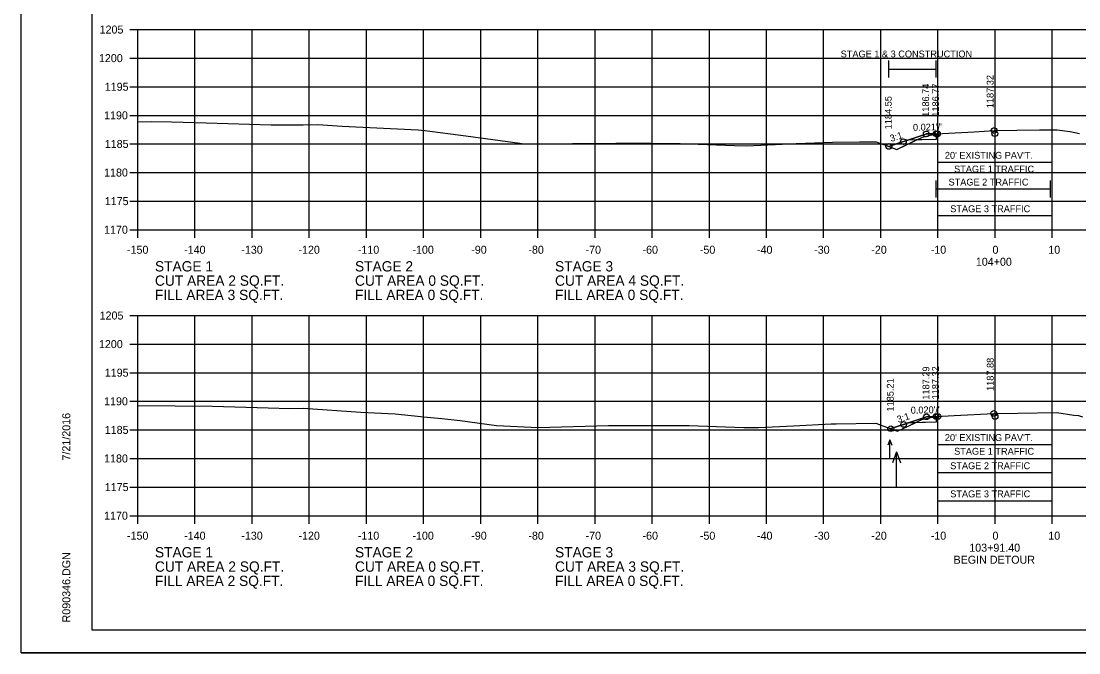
# Model space of a CAD drawing. Extents: x 1368971 to 1374497, y 378717 to 381839.
# Drawn here: x 1370882.3 to 1371067.4, y 378717.1 to 378827.5 of the extents above; entities that cross this region are included whole.
import ezdxf

# ---------------------------------------------------------------- set-up
doc = ezdxf.new("R2010")
doc.units = 0
for name, color, linetype in [('R_Axis', 7, 'Continuous'), ('R_Axis Annot', 7, 'Continuous'), ('R_Border', 7, 'Continuous'), ('R_Contours', 7, 'Continuous'), ('R_Detour', 7, 'Continuous'), ('R_Detour Annot', 7, 'Continuous'), ('R_Dimension', 7, 'Continuous'), ('R_Exist Surface', 7, 'Continuous'), ('R_Grid', 7, 'Continuous'), ('R_No Plot', 7, 'Continuous'), ('R_Water Annot', 7, 'Continuous'), ('R_Xsect Elev', 7, 'Continuous')]:
    doc.layers.add(name, color=color, linetype=linetype)

msp = doc.modelspace()

# ---------------------------------------------------------------- linework, layer by layer
at = {"layer": 'R_Axis'}
for p, q in [((1370901.31, 378826.06), (1370902.71, 378826.06)), ((1370902.71, 378791.06), (1370902.71, 378826.06)), ((1370901.31, 378821.06), (1370902.71, 378821.06)), ((1370901.31, 378816.06), (1370902.71, 378816.06)), ((1370901.31, 378811.06), (1370902.71, 378811.06)), ((1370901.31, 378806.06), (1370902.71, 378806.06)), ((1370901.31, 378801.06), (1370902.71, 378801.06)), ((1370901.31, 378796.06), (1370902.71, 378796.06)), ((1370901.31, 378791.06), (1370902.71, 378791.06)), ((1370902.71, 378791.06), (1371202.71, 378791.06)), ((1370902.71, 378789.66), (1370902.71, 378791.06)), ((1370912.71, 378789.66), (1370912.71, 378791.06)), ((1370922.71, 378789.66), (1370922.71, 378791.06)), ((1370932.71, 378789.66), (1370932.71, 378791.06)), ((1370942.71, 378789.66), (1370942.71, 378791.06)), ((1370952.71, 378789.66), (1370952.71, 378791.06)), ((1370962.71, 378789.66), (1370962.71, 378791.06)), ((1370972.71, 378789.66), (1370972.71, 378791.06)), ((1370982.71, 378789.66), (1370982.71, 378791.06)), ((1370992.71, 378789.66), (1370992.71, 378791.06)), ((1371002.71, 378789.66), (1371002.71, 378791.06)), ((1371012.71, 378789.66), (1371012.71, 378791.06)), ((1371022.71, 378789.66), (1371022.71, 378791.06)), ((1371032.71, 378789.66), (1371032.71, 378791.06)), ((1371042.71, 378789.66), (1371042.71, 378791.06)), ((1371052.71, 378789.66), (1371052.71, 378791.06)), ((1371062.71, 378789.66), (1371062.71, 378791.06)), ((1370901.31, 378776.06), (1370902.71, 378776.06)), ((1370902.71, 378741.06), (1370902.71, 378776.06)), ((1370901.31, 378771.06), (1370902.71, 378771.06)), ((1370901.31, 378766.06), (1370902.71, 378766.06)), ((1370901.31, 378761.06), (1370902.71, 378761.06)), ((1370901.31, 378756.06), (1370902.71, 378756.06)), ((1370901.31, 378751.06), (1370902.71, 378751.06)), ((1370901.31, 378746.06), (1370902.71, 378746.06)), ((1370901.31, 378741.06), (1370902.71, 378741.06)), ((1370902.71, 378741.06), (1371202.71, 378741.06)), ((1370902.71, 378739.66), (1370902.71, 378741.06)), ((1370912.71, 378739.66), (1370912.71, 378741.06)), ((1370922.71, 378739.66), (1370922.71, 378741.06)), ((1370932.71, 378739.66), (1370932.71, 378741.06)), ((1370942.71, 378739.66), (1370942.71, 378741.06)), ((1370952.71, 378739.66), (1370952.71, 378741.06)), ((1370962.71, 378739.66), (1370962.71, 378741.06)), ((1370972.71, 378739.66), (1370972.71, 378741.06)), ((1370982.71, 378739.66), (1370982.71, 378741.06)), ((1370992.71, 378739.66), (1370992.71, 378741.06)), ((1371002.71, 378739.66), (1371002.71, 378741.06)), ((1371012.71, 378739.66), (1371012.71, 378741.06)), ((1371022.71, 378739.66), (1371022.71, 378741.06)), ((1371032.71, 378739.66), (1371032.71, 378741.06)), ((1371042.71, 378739.66), (1371042.71, 378741.06)), ((1371052.71, 378739.66), (1371052.71, 378741.06)), ((1371062.71, 378739.66), (1371062.71, 378741.06))]:
    msp.add_line(p, q, dxfattribs=at)
at = {"layer": 'R_Border'}
for p, q in [((1370894.71, 378721.06), (1370894.71, 378926.52)), ((1370894.71, 378721.06), (1370894.71, 378721.06)), ((1371210.89, 378721.06), (1370894.71, 378721.06))]:
    msp.add_line(p, q, dxfattribs=at)
at = {"layer": 'R_Contours'}
for p, q in [((1371034.12, 378805.62), (1371035.54, 378805.06)), ((1371034.47, 378756.27), (1371035.64, 378755.84))]:
    msp.add_line(p, q, dxfattribs=at)
for points in [[(1371042.41, 378807.83), (1371042.3, 378807.83), (1371040.66, 378807.8), (1371040.43, 378807.72), (1371037.46, 378806.73), (1371037.39, 378806.71), (1371036.66, 378806.46), (1371034.39, 378805.71), (1371034.12, 378805.62)], [(1371035.54, 378805.06), (1371039, 378806.77), (1371039.98, 378807.24), (1371040.72, 378807.41), (1371042.41, 378807.83)], [(1371042.35, 378758.39), (1371040.71, 378758.35), (1371037.55, 378757.3), (1371037.52, 378757.29), (1371036.71, 378757.02), (1371034.49, 378756.28), (1371034.47, 378756.27)], [(1371035.64, 378755.84), (1371036.49, 378756.24), (1371039.9, 378757.88), (1371041.4, 378758.22), (1371042.35, 378758.38)], [(1371042.35, 378758.38), (1371042.35, 378758.39)], [(1371034.47, 378756.27), (1371034.47, 378756.27)]]:
    msp.add_lwpolyline(points, dxfattribs=at)
for points in [[(1371038.98, 378806.76), (1371039, 378806.77), (1371039.98, 378807.24), (1371040.72, 378807.41), (1371042.41, 378807.83), (1371042.41, 378806.83)], [(1371034.12, 378805.62), (1371035.54, 378805.06), (1371038.98, 378806.76), (1371037.46, 378806.73), (1371037.39, 378806.71), (1371036.66, 378806.46), (1371034.39, 378805.71)], [(1371034.47, 378756.27), (1371035.64, 378755.84), (1371036.49, 378756.24), (1371038.72, 378757.31), (1371037.52, 378757.29), (1371036.72, 378757.02), (1371036.71, 378757.02), (1371034.49, 378756.28)], [(1371038.72, 378757.31), (1371039.9, 378757.88), (1371041.4, 378758.22), (1371042.37, 378758.39), (1371042.37, 378757.39)]]:
    msp.add_lwpolyline(points, close=True, dxfattribs=at)
at = {"layer": 'R_Detour'}
for points in [[(1371034.12, 378805.62), (1371034.39, 378805.71), (1371036.66, 378806.46), (1371037.39, 378806.71), (1371037.46, 378806.73), (1371040.43, 378807.72), (1371040.66, 378807.8), (1371042.3, 378807.83), (1371042.41, 378807.83)], [(1371042.41, 378807.83), (1371042.41, 378806.83), (1371037.46, 378806.73)], [(1371034.47, 378756.27), (1371034.49, 378756.28), (1371036.71, 378757.02), (1371036.72, 378757.02), (1371037.52, 378757.29), (1371037.55, 378757.3), (1371040.71, 378758.35), (1371042.35, 378758.39), (1371042.37, 378758.39)], [(1371042.37, 378758.39), (1371042.37, 378757.39), (1371037.52, 378757.29)]]:
    msp.add_lwpolyline(points, dxfattribs=at)
at = {"layer": 'R_Dimension'}
for p, q in [((1371034.12, 378817.65), (1371034.12, 378820.65)), ((1371042.39, 378817.65), (1371042.39, 378820.65)), ((1371034.12, 378819.15), (1371042.39, 378819.15)), ((1371042.71, 378801.37), (1371042.71, 378804.37)), ((1371062.71, 378801.37), (1371062.71, 378804.37)), ((1371042.71, 378802.87), (1371062.71, 378802.87)), ((1371042.41, 378796.69), (1371042.41, 378799.69)), ((1371042.41, 378798.19), (1371062.41, 378798.19)), ((1371062.41, 378796.69), (1371062.41, 378799.69)), ((1371042.71, 378792.02), (1371042.71, 378795.02)), ((1371062.71, 378792.02), (1371062.71, 378795.02)), ((1371042.71, 378793.52), (1371062.71, 378793.52)), ((1371042.71, 378752.02), (1371042.71, 378755.02)), ((1371062.71, 378752.02), (1371062.71, 378755.02)), ((1371042.71, 378753.52), (1371062.71, 378753.52)), ((1371042.71, 378747.09), (1371042.71, 378750.09)), ((1371062.71, 378747.09), (1371062.71, 378750.09)), ((1371042.71, 378748.59), (1371062.71, 378748.59)), ((1371042.71, 378742.17), (1371042.71, 378745.17)), ((1371062.71, 378742.17), (1371062.71, 378745.17)), ((1371042.71, 378743.67), (1371062.71, 378743.67))]:
    msp.add_line(p, q, dxfattribs=at)
at = {"layer": 'R_Exist Surface'}
for points in [[(1370902.71, 378809.96), (1370903.45, 378809.95), (1370905.14, 378809.96), (1370908.62, 378809.92), (1370914.67, 378809.74), (1370926.02, 378809.41), (1370931.62, 378809.41), (1370934.22, 378809.46), (1370938.47, 378809.17), (1370951.75, 378808.53), (1370952.96, 378808.4), (1370960.12, 378807.5), (1370969.56, 378806.17), (1370970.26, 378806.08), (1370970.57, 378806.06), (1370971.11, 378806.08), (1370986.37, 378806.19), (1370992.47, 378806.2), (1370997.62, 378806.12), (1371007.14, 378805.77), (1371009.26, 378805.7), (1371017.9, 378806.13), (1371017.92, 378806.13), (1371017.97, 378806.13), (1371024.27, 378806.36), (1371029.01, 378806.41), (1371031.91, 378806.45), (1371033.66, 378805.8), (1371035.54, 378805.06), (1371039, 378806.77), (1371039.98, 378807.24), (1371040.72, 378807.41), (1371042.41, 378807.83), (1371049.06, 378808.2), (1371052.55, 378808.39), (1371060.5, 378808.5), (1371063.58, 378808.54), (1371065.85, 378808.21), (1371067.5, 378807.91)], [(1370902.71, 378760.35), (1370915.76, 378760.18), (1370925.52, 378759.9), (1370929.33, 378759.82), (1370931.66, 378759.86), (1370941.72, 378759.18), (1370947.72, 378758.89), (1370953.36, 378758.3), (1370955.88, 378758.04), (1370959.12, 378757.73), (1370965.49, 378756.83), (1370972.76, 378756.46), (1370985.09, 378756.85), (1370985.17, 378756.85), (1370985.3, 378756.85), (1370996.66, 378756.81), (1370999.2, 378756.82), (1371008.76, 378756.47), (1371011.3, 378756.49), (1371017.46, 378756.76), (1371024.03, 378757.12), (1371024.55, 378757.13), (1371024.93, 378757.14), (1371031.87, 378757.24), (1371034.02, 378756.44), (1371035.64, 378755.84), (1371036.49, 378756.24), (1371039.9, 378757.88), (1371041.4, 378758.22), (1371042.37, 378758.39), (1371045.55, 378758.56), (1371052.48, 378758.94), (1371056.68, 378759), (1371063.5, 378759.1), (1371066.49, 378758.66), (1371067.33, 378758.55), (1371067.98, 378758.37)]]:
    msp.add_lwpolyline(points, dxfattribs=at)
at = {"layer": 'R_Grid'}
for p, q in [((1370902.71, 378826.06), (1371202.71, 378826.06)), ((1370902.71, 378791.06), (1370902.71, 378826.06)), ((1370912.71, 378791.06), (1370912.71, 378826.06)), ((1370922.71, 378791.06), (1370922.71, 378826.06)), ((1370932.71, 378791.06), (1370932.71, 378826.06)), ((1370942.71, 378791.06), (1370942.71, 378826.06)), ((1370952.71, 378791.06), (1370952.71, 378826.06)), ((1370962.71, 378791.06), (1370962.71, 378826.06)), ((1370972.71, 378791.06), (1370972.71, 378826.06)), ((1370982.71, 378791.06), (1370982.71, 378826.06)), ((1370992.71, 378791.06), (1370992.71, 378826.06)), ((1371002.71, 378791.06), (1371002.71, 378826.06)), ((1371012.71, 378791.06), (1371012.71, 378826.06)), ((1371022.71, 378791.06), (1371022.71, 378826.06)), ((1371032.71, 378791.06), (1371032.71, 378826.06)), ((1371042.71, 378791.06), (1371042.71, 378826.06)), ((1371052.71, 378791.06), (1371052.71, 378826.06)), ((1371062.71, 378791.06), (1371062.71, 378826.06)), ((1370902.71, 378821.06), (1371202.71, 378821.06)), ((1370902.71, 378816.06), (1371202.71, 378816.06)), ((1370902.71, 378811.06), (1371202.71, 378811.06)), ((1370902.71, 378806.06), (1371202.71, 378806.06)), ((1370902.71, 378801.06), (1371202.71, 378801.06)), ((1370902.71, 378796.06), (1371202.71, 378796.06)), ((1370902.71, 378791.06), (1371202.71, 378791.06)), ((1370902.71, 378776.06), (1371202.71, 378776.06)), ((1370902.71, 378741.06), (1370902.71, 378776.06)), ((1370912.71, 378741.06), (1370912.71, 378776.06)), ((1370922.71, 378741.06), (1370922.71, 378776.06)), ((1370932.71, 378741.06), (1370932.71, 378776.06)), ((1370942.71, 378741.06), (1370942.71, 378776.06)), ((1370952.71, 378741.06), (1370952.71, 378776.06)), ((1370962.71, 378741.06), (1370962.71, 378776.06)), ((1370972.71, 378741.06), (1370972.71, 378776.06)), ((1370982.71, 378741.06), (1370982.71, 378776.06)), ((1370992.71, 378741.06), (1370992.71, 378776.06)), ((1371002.71, 378741.06), (1371002.71, 378776.06)), ((1371012.71, 378741.06), (1371012.71, 378776.06)), ((1371022.71, 378741.06), (1371022.71, 378776.06)), ((1371032.71, 378741.06), (1371032.71, 378776.06)), ((1371042.71, 378741.06), (1371042.71, 378776.06)), ((1371052.71, 378741.06), (1371052.71, 378776.06)), ((1371062.71, 378741.06), (1371062.71, 378776.06)), ((1370902.71, 378771.06), (1371202.71, 378771.06)), ((1370902.71, 378766.06), (1371202.71, 378766.06)), ((1370902.71, 378761.06), (1371202.71, 378761.06)), ((1370902.71, 378756.06), (1371202.71, 378756.06)), ((1370902.71, 378751.06), (1371202.71, 378751.06)), ((1370902.71, 378746.06), (1371202.71, 378746.06)), ((1370902.71, 378741.06), (1371202.71, 378741.06))]:
    msp.add_line(p, q, dxfattribs=at)
at = {"layer": 'R_No Plot'}
msp.add_line((1370882.31, 378717.08), (1371215.64, 378717.08), dxfattribs=at)
for points in [[(1370882.3, 378930.42), (1371215.64, 378930.42), (1371215.64, 378717.08), (1370882.3, 378717.08)], [(1371128.63, 378926.52), (1371128.63, 378916.64), (1371164.36, 378916.64), (1371164.36, 378913.72), (1371187.56, 378913.72), (1371187.56, 378889.39), (1371210.89, 378889.39), (1371210.89, 378721.06), (1370894.71, 378721.06), (1370894.71, 378926.52)]]:
    msp.add_lwpolyline(points, close=True, dxfattribs=at)
for centre in [(1371040.66, 378807.8), (1371040.66, 378807.8), (1371042.41, 378807.83), (1371042.41, 378807.83), (1371042.66, 378807.84), (1371042.66, 378807.84), (1371052.55, 378808.39), (1371052.66, 378807.85), (1371052.66, 378807.85), (1371034.12, 378805.62), (1371034.12, 378805.62), (1371036.66, 378806.46), (1371036.66, 378806.46), (1371052.48, 378758.94), (1371036.71, 378757.02), (1371036.71, 378757.02), (1371040.71, 378758.35), (1371040.71, 378758.35), (1371042.37, 378758.39), (1371042.37, 378758.39), (1371042.71, 378758.39), (1371042.71, 378758.39), (1371052.71, 378758.4), (1371052.71, 378758.4), (1371034.47, 378756.27), (1371034.47, 378756.27)]:
    msp.add_circle(centre, 0.5, dxfattribs=at)
at = {"layer": 'R_Water Annot'}
for p, q in [((1371034.28, 378754.33), (1371033.93, 378753.37)), ((1371034.28, 378751.19), (1371034.28, 378754.33)), ((1371034.28, 378754.33), (1371034.63, 378753.37)), ((1371035.44, 378752.23), (1371034.74, 378750.31)), ((1371035.44, 378745.95), (1371035.44, 378752.23)), ((1371035.44, 378752.23), (1371036.14, 378750.31))]:
    msp.add_line(p, q, dxfattribs=at)

# ---------------------------------------------------------------- texts
at = {"layer": 'R_Axis'}
for p in [(1370902.71, 378791.06), (1370902.71, 378741.06)]:
    msp.add_text('-', height=0.0001, dxfattribs=at).set_placement(p)
at = {"layer": 'R_Axis Annot'}
for s, height, p in [('1205', 1.4, (1370896.03, 378825.36)), ('1200', 1.4, (1370895.91, 378820.36)), ('1195', 1.4, (1370896.93, 378815.36)), ('1190', 1.4, (1370896.81, 378810.36)), ('1185', 1.4, (1370896.93, 378805.36)), ('1180', 1.4, (1370896.81, 378800.36)), ('1175', 1.4, (1370896.93, 378795.36)), ('1170', 1.4, (1370896.81, 378790.36)), ('-150', 1.4, (1370900.82, 378786.86)), ('-140', 1.4, (1370910.82, 378786.86)), ('-130', 1.4, (1370920.82, 378786.86)), ('-120', 1.4, (1370930.82, 378786.86)), ('-110', 1.4, (1370941.21, 378786.86)), ('-100', 1.4, (1370950.76, 378786.86)), ('-90', 1.4, (1370961.05, 378786.86)), ('-80', 1.4, (1370971.05, 378786.86)), ('-70', 1.4, (1370981.05, 378786.86)), ('-60', 1.4, (1370991.02, 378786.86)), ('-50', 1.4, (1371001.05, 378786.86)), ('-40', 1.4, (1371011.05, 378786.86)), ('-30', 1.4, (1371021.05, 378786.86)), ('-20', 1.4, (1371031.05, 378786.86)), ('-10', 1.4, (1371041.45, 378786.86)), ('0', 1.4, (1371052.25, 378786.86)), ('10', 1.4, (1371062.02, 378786.86)), ('STAGE 1', 1.8, (1370905.71, 378783.76)), ('STAGE 2', 1.8, (1370940.71, 378783.76)), ('STAGE 3', 1.8, (1370975.71, 378783.76)), ('104+00', 1.4, (1371049.34, 378784.76)), ('CUT AREA 2 SQ.FT.', 1.8, (1370905.71, 378781.26)), ('CUT AREA 0 SQ.FT.', 1.8, (1370940.71, 378781.26)), ('CUT AREA 4 SQ.FT.', 1.8, (1370975.71, 378781.26)), ('FILL AREA 3 SQ.FT.', 1.8, (1370905.71, 378778.76)), ('FILL AREA 0 SQ.FT.', 1.8, (1370940.71, 378778.76)), ('FILL AREA 0 SQ.FT.', 1.8, (1370975.71, 378778.76)), ('1205', 1.4, (1370896.03, 378775.36)), ('1200', 1.4, (1370895.91, 378770.36)), ('1195', 1.4, (1370896.93, 378765.36)), ('1190', 1.4, (1370896.81, 378760.36)), ('1185', 1.4, (1370896.93, 378755.36)), ('1180', 1.4, (1370896.81, 378750.36)), ('1175', 1.4, (1370896.93, 378745.36)), ('1170', 1.4, (1370896.81, 378740.36)), ('-150', 1.4, (1370900.82, 378736.86)), ('-140', 1.4, (1370910.82, 378736.86)), ('-130', 1.4, (1370920.82, 378736.86)), ('-120', 1.4, (1370930.82, 378736.86)), ('-110', 1.4, (1370941.21, 378736.86)), ('-100', 1.4, (1370950.76, 378736.86)), ('-90', 1.4, (1370961.05, 378736.86)), ('-80', 1.4, (1370971.05, 378736.86)), ('-70', 1.4, (1370981.05, 378736.86)), ('-60', 1.4, (1370991.02, 378736.86)), ('-50', 1.4, (1371001.05, 378736.86)), ('-40', 1.4, (1371011.05, 378736.86)), ('-30', 1.4, (1371021.05, 378736.86)), ('-20', 1.4, (1371031.05, 378736.86)), ('-10', 1.4, (1371041.45, 378736.86)), ('0', 1.4, (1371052.25, 378736.86)), ('10', 1.4, (1371062.02, 378736.86)), ('STAGE 1', 1.8, (1370905.71, 378733.76)), ('STAGE 2', 1.8, (1370940.71, 378733.76)), ('STAGE 3', 1.8, (1370975.71, 378733.76)), ('103+91.40', 1.4, (1371048.19, 378734.76)), ('BEGIN DETOUR', 1.4, (1371045.44, 378732.66)), ('CUT AREA 2 SQ.FT.', 1.8, (1370905.71, 378731.26)), ('CUT AREA 0 SQ.FT.', 1.8, (1370940.71, 378731.26)), ('CUT AREA 3 SQ.FT.', 1.8, (1370975.71, 378731.26)), ('FILL AREA 2 SQ.FT.', 1.8, (1370905.71, 378728.76)), ('FILL AREA 0 SQ.FT.', 1.8, (1370940.71, 378728.76)), ('FILL AREA 0 SQ.FT.', 1.8, (1370975.71, 378728.76))]:
    msp.add_text(s, height=height, dxfattribs=at).set_placement(p)
at = {"layer": 'R_Border'}
for s, p in [('7/21/2016', (1370890.9, 378750.7)), ('R090346.DGN', (1370890.9, 378722.39))]:
    msp.add_text(s, height=1.4, rotation=90, dxfattribs=at).set_placement(p)
at = {"layer": 'R_Detour Annot'}
for s, rotation, p in [('1186.74', 90, (1371041.16, 378810.8)), ('1186.77', 90, (1371042.91, 378810.83)), ('1184.55', 90, (1371034.62, 378808.62)), ("0.021'/'", 1.1907, (1371038.35, 378808.35)), ('3:1', 18.4734, (1371034.53, 378806.4)), ('1187.29', 90, (1371041.21, 378761.35)), ('1187.32', 90, (1371042.87, 378761.39)), ('1185.21', 90, (1371034.97, 378759.27)), ("0.020'/'", 1.1458, (1371037.96, 378758.9)), ('3:1', 18.4338, (1371035.76, 378757.27))]:
    msp.add_text(s, height=1.2, rotation=rotation, dxfattribs=at).set_placement(p)
at = {"layer": 'R_Dimension'}
for s, p in [('STAGE 1 & 3 CONSTRUCTION', (1371025.69, 378821.19)), ("20' EXISTING PAV'T.", (1371043.92, 378803.47)), ('STAGE 1 TRAFFIC', (1371045.54, 378801.07)), ('STAGE 2 TRAFFIC', (1371044.56, 378798.79)), ('STAGE 3 TRAFFIC', (1371044.86, 378794.12)), ("20' EXISTING PAV'T.", (1371043.92, 378754.12)), ('STAGE 1 TRAFFIC', (1371045.54, 378751.72)), ('STAGE 2 TRAFFIC', (1371044.86, 378749.19)), ('STAGE 3 TRAFFIC', (1371044.86, 378744.27))]:
    msp.add_text(s, height=1.2, dxfattribs=at).set_placement(p)
at = {"layer": 'R_Xsect Elev'}
for s, p in [('1187.32', (1371052.44, 378812.31)), ('1187.88', (1371052.46, 378762.87))]:
    msp.add_text(s, height=1.2, rotation=90, dxfattribs=at).set_placement(p)

doc.saveas('drawing.dxf')
